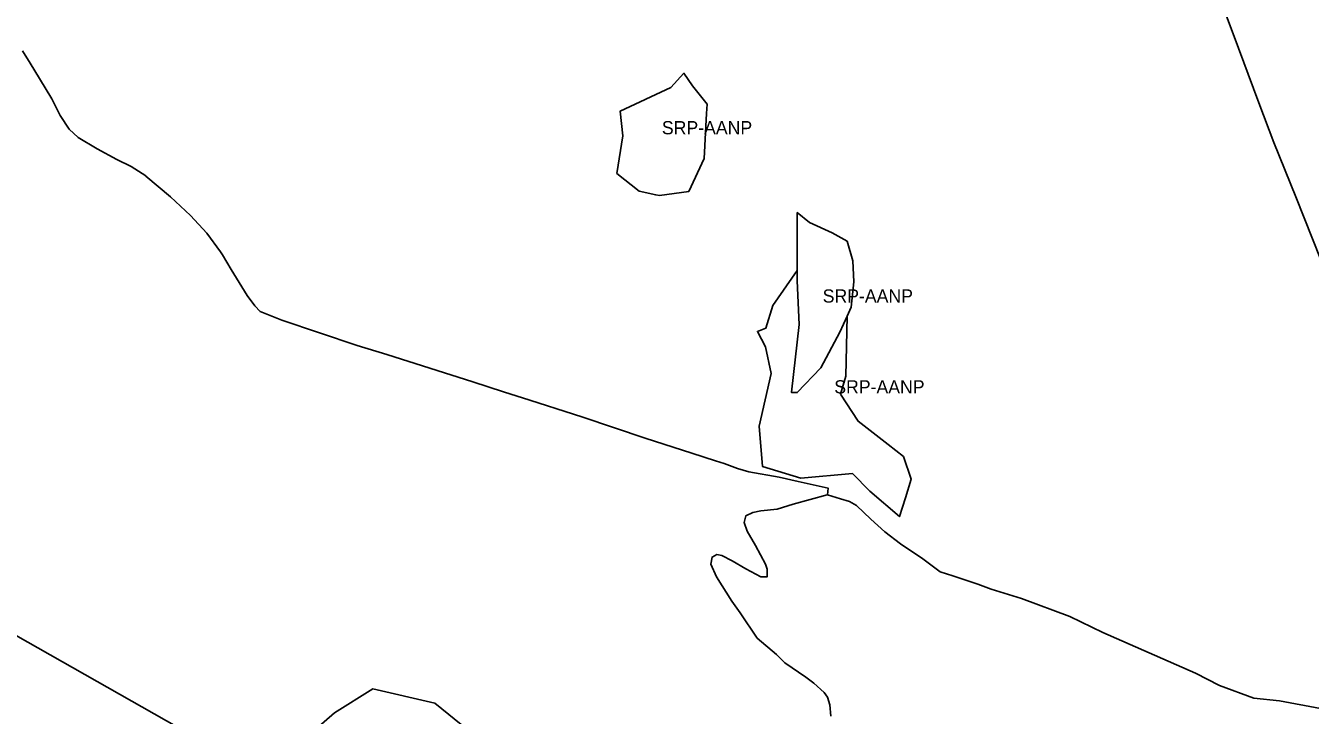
# Model space of a CAD drawing. Extents: x 598968 to 613553, y 4409678 to 4430833.
# Drawn here: x 604005 to 605173, y 4418405 to 4419031 of the extents above; entities that cross this region are included whole.
import ezdxf

# ---------------------------------------------------------------- set-up
doc = ezdxf.new("R2010")
doc.units = 0
for name, color, linetype in [('Nucli Rural', 7, 'Continuous'), ('Sòl Rústic Comú', 7, 'Continuous'), ('Sòl Rústic Protegit', 7, 'Continuous'), ('Sòl Rústic Protegit - Alt Nivell de Protecció', 7, 'Continuous')]:
    doc.layers.add(name, color=color, linetype=linetype)

msp = doc.modelspace()

# ---------------------------------------------------------------- linework, layer by layer
at = {"layer": 'Nucli Rural'}
msp.add_lwpolyline([(605080.4093, 4419082.6213), (605102.382, 4419023.8461), (605125.7645, 4418961.159), (605139.4688, 4418925.2143), (605159.2753, 4418875.681), (605182.1447, 4418818.7063)], dxfattribs=at)
at = {"layer": 'Sòl Rústic Comú'}
msp.add_lwpolyline([(603999.9115, 4417825.1932), (604056.7247, 4417849.6934), (604076.0375, 4417859.6934), (604076.0375, 4417868.1934), (604206.1641, 4417948.1936), (604291.2905, 4418075.6938), (604397.6673, 4418224.6942), (604461.4807, 4418309.6944), (604461.4809, 4418347.6944), (604377.0427, 4418416.1944), (604320.4797, 4418429.1942), (604285.6667, 4418407.1942), (604250.7913, 4418376.6942), (604205.1033, 4418359.194), (603943.8511, 4418507.1938)], dxfattribs=at)
at = {"layer": 'Sòl Rústic Protegit'}
for points in [[(605182.1447, 4418818.7063), (605159.2753, 4418875.681), (605139.4688, 4418925.2143), (605125.7645, 4418961.159), (605102.382, 4419023.8461), (605080.4093, 4419082.6213)], [(604736.7339, 4418404.1948), (604736.0465, 4418414.6948), (604733.8589, 4418421.6948), (604730.7339, 4418425.6948), (604721.4839, 4418434.1948), (604714.1089, 4418439.6948), (604695.0461, 4418452.6948), (604687.4837, 4418460.1948), (604669.7961, 4418475.1948), (604654.3585, 4418498.1948), (604646.9209, 4418508.6948), (604632.7959, 4418530.6948), (604627.7333, 4418542.1948), (604628.8583, 4418548.6948), (604633.2335, 4418551.1948), (604637.8585, 4418550.1948), (604647.2961, 4418545.1948), (604659.4837, 4418538.1948), (604673.1713, 4418530.6948), (604678.8589, 4418530.6948), (604678.9213, 4418537.6948), (604677.6089, 4418542.1948), (604668.3589, 4418559.1948), (604660.9213, 4418572.1948), (604657.9213, 4418580.1948), (604659.6089, 4418586.1948), (604665.9215, 4418589.1948), (604673.2339, 4418590.6948), (604687.9841, 4418592.195), (604702.5469, 4418596.695), (604733.6097, 4418605.195), (604733.8397, 4418605.1272), (604734.4223, 4418611.195), (604707.1747, 4418617.2922), (604689.7343, 4418621.195), (604662.2965, 4418626.195), (604652.0465, 4418629.1948), (604639.9213, 4418633.6948), (604632.1087, 4418636.1948), (604610.4835, 4418643.1948), (604568.1707, 4418656.6948), (604511.4827, 4418675.6948), (604502.9807, 4418678.3708), (604463.2769, 4418691.0314), (604439.3569, 4418698.6946), (604411.4193, 4418707.6946), (604333.4809, 4418732.6946), (604306.2933, 4418740.6946), (604237.7927, 4418763.6944), (604218.2281, 4418771.6698), (604218.1675, 4418771.6944), (604213.5425, 4418776.6944), (604206.5423, 4418786.1944), (604191.9799, 4418809.6944), (604184.0423, 4418823.1944), (604182.0423, 4418825.6944), (604169.7297, 4418842.6944), (604154.9171, 4418858.6944), (604136.7919, 4418875.6944), (604114.4483, 4418894.6676), (604114.4169, 4418894.6944), (604101.0417, 4418903.1944), (604087.8541, 4418909.6944), (604069.9789, 4418919.1944), (604052.8043, 4418929.6484), (604052.7289, 4418929.6944), (604044.7287, 4418937.1944), (604036.5413, 4418949.6944), (604028.8537, 4418964.6944), (604017.7287, 4418983.1944), (604009.1661, 4418997.1944), (604002.2911, 4419008.1944)], [(604002.2911, 4419008.1944), (604009.1661, 4418997.1944), (604017.7287, 4418983.1944), (604028.8537, 4418964.6944), (604036.5413, 4418949.6944), (604044.7287, 4418937.1944), (604052.7289, 4418929.6944), (604052.8043, 4418929.6484), (604069.9789, 4418919.1944), (604087.8541, 4418909.6944), (604101.0417, 4418903.1944), (604114.4169, 4418894.6944), (604114.4483, 4418894.6676), (604136.7919, 4418875.6944), (604154.9171, 4418858.6944), (604169.7297, 4418842.6944), (604182.0423, 4418825.6944), (604184.0423, 4418823.1944), (604191.9799, 4418809.6944), (604206.5423, 4418786.1944), (604213.5425, 4418776.6944), (604218.1675, 4418771.6944), (604218.2281, 4418771.6698), (604237.7927, 4418763.6944), (604306.2933, 4418740.6946), (604333.4809, 4418732.6946), (604411.4193, 4418707.6946), (604439.3569, 4418698.6946), (604463.2769, 4418691.0314), (604502.9807, 4418678.3708), (604511.4827, 4418675.6948), (604568.1707, 4418656.6948), (604610.4835, 4418643.1948), (604632.1087, 4418636.1948), (604639.9213, 4418633.6948), (604652.0465, 4418629.1948), (604662.2965, 4418626.195), (604689.7343, 4418621.195), (604707.1747, 4418617.2922), (604734.4223, 4418611.195), (604733.8397, 4418605.1272), (604745.4847, 4418601.695), (604753.8599, 4418599.195), (604760.0475, 4418595.695), (604773.0475, 4418583.195), (604785.9225, 4418571.695), (604800.0477, 4418560.695), (604820.4853, 4418547.195), (604836.2979, 4418535.195), (604847.5481, 4418531.695), (604870.4233, 4418524.1952), (604882.4859, 4418519.6952), (604910.1737, 4418511.1952), (604954.0491, 4418494.6952), (604984.1119, 4418480.1952), (605068.1751, 4418443.1952), (605090.1753, 4418432.1954), (605121.3631, 4418420.6954), (605144.4257, 4418418.1954), (605181.8011, 4418411.1954)], [(605181.8011, 4418411.1954), (605144.4257, 4418418.1954), (605121.3631, 4418420.6954), (605090.1753, 4418432.1954), (605068.1751, 4418443.1952), (604984.1119, 4418480.1952), (604954.0491, 4418494.6952), (604910.1737, 4418511.1952), (604882.4859, 4418519.6952), (604870.4233, 4418524.1952), (604847.5481, 4418531.695), (604836.2979, 4418535.195), (604820.4853, 4418547.195), (604800.0477, 4418560.695), (604785.9225, 4418571.695), (604773.0475, 4418583.195), (604760.0475, 4418595.695), (604753.8599, 4418599.195), (604745.4847, 4418601.695), (604733.8397, 4418605.1272), (604733.6097, 4418605.195), (604702.5469, 4418596.695), (604687.9841, 4418592.195), (604673.2339, 4418590.6948), (604665.9215, 4418589.1948), (604659.6089, 4418586.1948), (604657.9213, 4418580.1948), (604660.9213, 4418572.1948), (604668.3589, 4418559.1948), (604677.6089, 4418542.1948), (604678.9213, 4418537.6948), (604678.8589, 4418530.6948), (604673.1713, 4418530.6948), (604659.4837, 4418538.1948), (604647.2961, 4418545.1948), (604637.8585, 4418550.1948), (604633.2335, 4418551.1948), (604628.8583, 4418548.6948), (604627.7333, 4418542.1948), (604632.7959, 4418530.6948), (604646.9209, 4418508.6948), (604654.3585, 4418498.1948), (604669.7961, 4418475.1948), (604687.4837, 4418460.1948), (604695.0461, 4418452.6948), (604714.1089, 4418439.6948), (604721.4839, 4418434.1948), (604730.7339, 4418425.6948), (604733.8589, 4418421.6948), (604736.0465, 4418414.6948), (604736.7339, 4418404.1948)], [(603943.8511, 4418507.1938), (604205.1033, 4418359.194)], [(604250.7913, 4418376.6942), (604285.6667, 4418407.1942), (604320.4797, 4418429.1942), (604377.0427, 4418416.1944), (604461.4809, 4418347.6944)]]:
    msp.add_lwpolyline(points, dxfattribs=at)
for points in [[(604607.9301, 4418880.5098), (604581.1801, 4418877.0098), (604577.7427, 4418877.5098), (604562.5551, 4418881.0098), (604542.3051, 4418897.0098), (604547.8051, 4418931.0098), (604545.2427, 4418953.5098), (604591.3677, 4418975.0098), (604603.3051, 4418988.0098), (604611.1177, 4418976.5098), (604624.3051, 4418960.0098), (604623.8677, 4418951.5098), (604621.8051, 4418910.5098)], [(604706.2427, 4418809.01), (604706.2427, 4418841.6712), (604706.2427, 4418861.5102), (604717.4301, 4418852.5102), (604737.9925, 4418843.0102), (604751.7427, 4418835.5102), (604756.8675, 4418817.5102), (604757.7427, 4418798.5102), (604755.1801, 4418775.5102), (604751.6177, 4418767.51), (604750.4301, 4418713.0098), (604745.7427, 4418696.5098), (604761.7427, 4418672.0098), (604788.8051, 4418651.0098), (604802.8677, 4418640.0098), (604809.8051, 4418619.5098), (604804.5551, 4418602.5098), (604799.1801, 4418585.5098), (604772.3677, 4418608.5098), (604756.6177, 4418624.5098), (604709.4301, 4418620.5098), (604674.6801, 4418631.0098), (604671.7427, 4418667.5098), (604682.6177, 4418715.5098), (604677.4927, 4418739.5098), (604670.1177, 4418753.5098), (604677.6801, 4418756.5098), (604684.1801, 4418777.0098)]]:
    msp.add_lwpolyline(points, close=True, dxfattribs=at)
at = {"layer": 'Sòl Rústic Protegit - Alt Nivell de Protecció'}
for points in [[(604607.9301, 4418880.5098), (604621.8051, 4418910.5098), (604623.8677, 4418951.5098), (604624.3051, 4418960.0098), (604611.1177, 4418976.5098), (604603.3051, 4418988.0098), (604591.3677, 4418975.0098), (604545.2427, 4418953.5098), (604547.8051, 4418931.0098), (604542.3051, 4418897.0098), (604562.5551, 4418881.0098), (604577.7427, 4418877.5098), (604581.1801, 4418877.0098)], [(604751.6177, 4418767.51), (604755.1801, 4418775.5102), (604757.7427, 4418798.5102), (604756.8675, 4418817.5102), (604751.7427, 4418835.5102), (604737.9925, 4418843.0102), (604717.4301, 4418852.5102), (604706.2427, 4418861.5102), (604706.2427, 4418841.6712), (604706.2427, 4418809.01), (604706.2427, 4418799.51), (604707.9927, 4418760.01), (604701.1777, 4418698.553), (604701.1177, 4418698.01), (604706.2427, 4418698.01), (604727.6801, 4418720.51), (604744.8677, 4418753.01)], [(604751.6177, 4418767.51), (604744.8677, 4418753.01), (604727.6801, 4418720.51), (604706.2427, 4418698.01), (604701.1177, 4418698.01), (604701.1777, 4418698.553), (604707.9927, 4418760.01), (604706.2427, 4418799.51), (604706.2427, 4418809.01), (604684.1801, 4418777.0098), (604677.6801, 4418756.5098), (604670.1177, 4418753.5098), (604677.4927, 4418739.5098), (604682.6177, 4418715.5098), (604671.7427, 4418667.5098), (604674.6801, 4418631.0098), (604709.4301, 4418620.5098), (604756.6177, 4418624.5098), (604772.3677, 4418608.5098), (604799.1801, 4418585.5098), (604804.5551, 4418602.5098), (604809.8051, 4418619.5098), (604802.8677, 4418640.0098), (604788.8051, 4418651.0098), (604761.7427, 4418672.0098), (604745.7427, 4418696.5098), (604750.4301, 4418713.0098)]]:
    msp.add_lwpolyline(points, close=True, dxfattribs=at)

# ---------------------------------------------------------------- texts
for p in [(604583.3051, 4418932.5098), (604729.4302, 4418779.7601), (604739.9614, 4418697.2599)]:
    msp.add_text('SRP-AANP', height=12, dxfattribs=at).set_placement(p)

doc.saveas('drawing.dxf')
